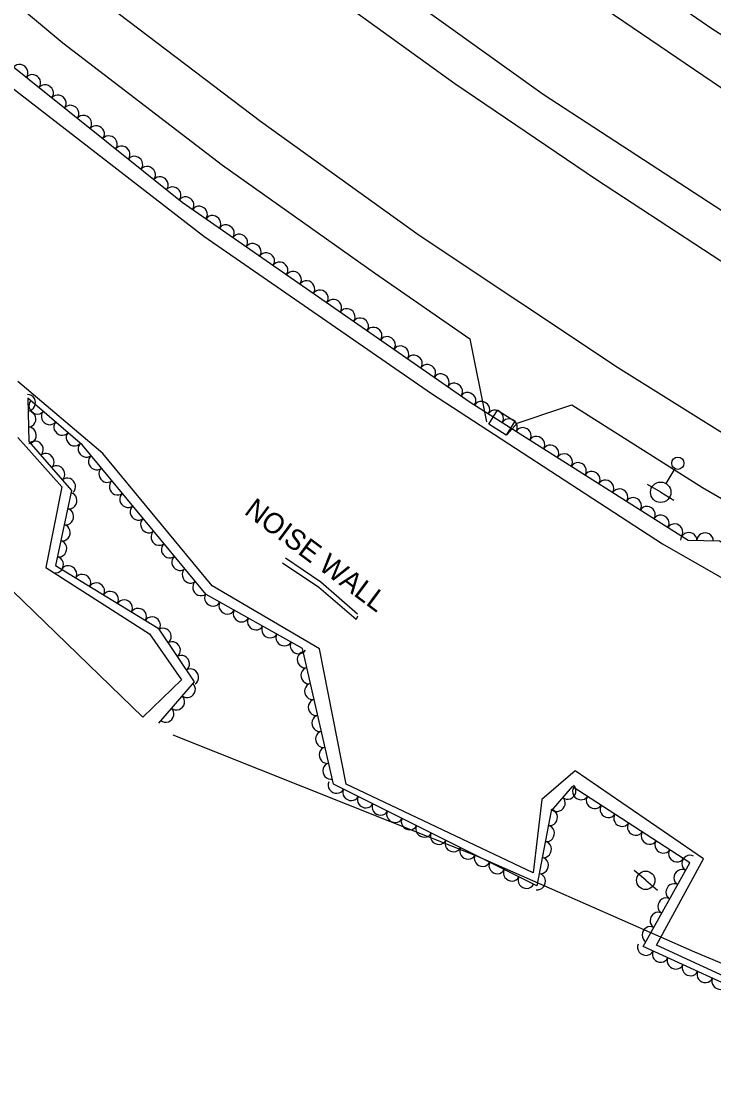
# Model space of a CAD drawing. Extents: x 1722896 to 1754269, y 648279 to 666297.
# Drawn here: x 1732449.7 to 1732619.2, y 649901.3 to 650161.6 of the extents above; entities that cross this region are included whole.
import ezdxf

# ---------------------------------------------------------------- set-up
doc = ezdxf.new("R2010")
doc.units = 0
for name, color, linetype in [('DESIGN - SCRATCH - User 1', 7, 'Continuous'), ('SURVEY - CENTERLINE - Preliminary', 7, 'Continuous'), ('SURVEY - CENTERLINE - Preliminary Text', 7, 'Continuous'), ('SURVEY - DRAINAGE - Natural Features', 7, 'Continuous'), ('SURVEY - DTM - Breaklines', 7, 'Continuous'), ('SURVEY - VEGETATION - Features with Text', 7, 'Continuous')]:
    doc.layers.add(name, color=color, linetype=linetype)

msp = doc.modelspace()

# ---------------------------------------------------------------- linework, layer by layer
at = {"layer": 'DESIGN - SCRATCH - User 1'}
for points in [[(1732514.35, 650030.26), (1732523, 650024.37), (1732532.01, 650016.59)], [(1732531.68, 650015.18), (1732522.49, 650023.03), (1732513.61, 650028.93)], [(1732532.01, 650015.98), (1732531.68, 650015.18)]]:
    msp.add_lwpolyline(points, dxfattribs=at)
at = {"layer": 'SURVEY - CENTERLINE - Preliminary'}
for points in [[(1732444.11, 650147.87), (1732494.41, 650108.98), (1732550.11, 650070.49), (1732606.63, 650033.74), (1732665.91, 649999.81)], [(1732664.85, 649907.92), (1732605.14, 649935.45), (1732616.67, 649956.62), (1732585.29, 649978.15), (1732577.1, 649971.12), (1732574.96, 649953.19), (1732529.18, 649974.9), (1732522.71, 650007.98), (1732496.38, 650023.42), (1732469.68, 650055.79), (1732448.83, 650073.45)], [(1732448.81, 650059.74), (1732459.6, 650047.64), (1732455.73, 650027.92), (1732481.05, 650011.68), (1732488.89, 650000.42), (1732479.46, 649991.26), (1732426.25, 650042.75)]]:
    msp.add_lwpolyline(points, dxfattribs=at)
at = {"layer": 'SURVEY - CENTERLINE - Preliminary Text'}
for points in [[(1732778.62, 650068.08), (1732748.36, 650083.69), (1732696.91, 650111.79), (1732659.43, 650133.9), (1732618.71, 650159.74), (1732569.4, 650193.82), (1732523.94, 650227.88), (1732487.08, 650258.27), (1732439.71, 650299.95), (1732393.89, 650344.9), (1732345.63, 650396.27), (1732315.87, 650430.1), (1732281.7, 650470.92), (1732248.95, 650512.82), (1732219.45, 650552.09), (1732190.79, 650591.17), (1732151.27, 650646.44)], [(1732143.79, 650639.34), (1732153.13, 650625.88), (1732193.64, 650569.45), (1732232.08, 650517.33), (1732271.5, 650466.99), (1732311.93, 650418.7), (1732362.13, 650362.86), (1732398.54, 650325.18), (1732431.93, 650292.77), (1732461.34, 650265.94), (1732489.99, 650242.08), (1732529.79, 650210.06), (1732579.85, 650173.43), (1732625.15, 650142.57), (1732670.82, 650114.68), (1732714.02, 650089.97), (1732772.83, 650059.19)], [(1732758.57, 650037.66), (1732711.61, 650061.49), (1732673.88, 650082.51), (1732628.45, 650110.48), (1732577.41, 650143.72), (1732530.35, 650177.49), (1732484.46, 650213.66), (1732441.73, 650249.76), (1732398.13, 650290.47), (1732360.12, 650328.45), (1732319.14, 650371.25), (1732281.23, 650415.01), (1732242.63, 650463.01), (1732208.97, 650506.59), (1732169.3, 650559.09), (1732132.45, 650611.35), (1732124.72, 650622.47)], [(1732116.77, 650615.12), (1732154.56, 650561.87), (1732197.78, 650503.43), (1732240.48, 650448.7), (1732279.53, 650400.92), (1732304.66, 650372.14), (1732330.13, 650344.56), (1732363.24, 650310.31), (1732395.54, 650278.52), (1732428.24, 650247.68), (1732459.96, 650219.74), (1732492.98, 650192.82), (1732520.72, 650171.8), (1732555.83, 650146.42), (1732590.52, 650122.88), (1732625.42, 650100.02), (1732661.59, 650078.24), (1732702.96, 650054.7), (1732752.88, 650028.99)], [(1732733.54, 649998.91), (1732697.9, 650017.32), (1732664.31, 650035.65), (1732632.41, 650053.89), (1732595.91, 650076.67), (1732547.12, 650109.2), (1732508.27, 650137.06), (1732471.36, 650165.08), (1732438.09, 650192.32), (1732405.65, 650220.47), (1732374.22, 650249.28), (1732344.15, 650278.5), (1732307.7, 650316.31), (1732271.64, 650356.22), (1732236.11, 650397.76), (1732206.87, 650433.94), (1732165.04, 650487.7), (1732127.45, 650538.61), (1732090.56, 650590.36)], [(1732079.49, 650581.32), (1732115.82, 650530.17), (1732152.56, 650480.2), (1732197.55, 650423.24), (1732252.84, 650356.13), (1732285.21, 650320.71), (1732328.53, 650274.62), (1732371.38, 650233.06), (1732418.71, 650190.71), (1732459.87, 650156.35), (1732498.95, 650126.41), (1732536.17, 650100.02), (1732559.49, 650083.88), (1732563.6, 650063.54)], [(1732568.66, 650060.45), (1732571.05, 650063.25), (1732581.78, 650066.81), (1732584.49, 650067.7), (1732616.43, 650047.5), (1732659.33, 650022.69), (1732700.84, 649999.68), (1732726.62, 649987.38)], [(1732685.83, 649907.52), (1732673.4, 649909.09), (1732614.59, 649933.71), (1732561.2, 649957.23), (1732486.83, 649986.86)]]:
    msp.add_lwpolyline(points, dxfattribs=at)
at = {"layer": 'SURVEY - DRAINAGE - Natural Features'}
msp.add_line((1732567.32, 650063.37), (1732567.32, 650063.37), dxfattribs=at)
msp.add_lwpolyline([(1732564.14, 650063.03), (1732566.29, 650066.4), (1732570.51, 650063.71), (1732568.35, 650060.34), (1732564.14, 650063.03)], dxfattribs=at)
at = {"layer": 'SURVEY - DTM - Breaklines'}
for p, q in [((1732609.63, 650052.13), (1732607.47, 650048.47)), ((1732606.2, 650046.32), (1732602.97, 650048.23)), ((1732606.2, 650046.32), (1732609.43, 650044.41)), ((1732602.54, 649951.33), (1732599.69, 649953.76)), ((1732602.54, 649951.33), (1732605.39, 649948.89))]:
    msp.add_line(p, q, dxfattribs=at)
for centre, radius in [((1732610.4, 650053.42), 1.5), ((1732606.2, 650046.32), 2.5), ((1732602.54, 649951.33), 2.25)]:
    msp.add_circle(centre, radius, dxfattribs=at)
at = {"layer": 'SURVEY - VEGETATION - Features with Text'}
for points in [[(1732208.88, 650390.07), (1732234.44, 650360.27), (1732291.89, 650295.69), (1732323.22, 650261.3), (1732333.06, 650261.67), (1732340.1, 650256.13), (1732343.56, 650248.69), (1732349.55, 650240.8), (1732361.45, 650233.68), (1732371.73, 650224.61), (1732381.58, 650215.44), (1732394.17, 650202.11), (1732432.99, 650162.24), (1732489.1, 650117.33), (1732559.6, 650068.42), (1732612.95, 650034.59), (1732620.61, 650034.45), (1732628.88, 650029.49), (1732637.82, 650021.54), (1732641.29, 650017.29), (1732647.22, 650014.29), (1732701.95, 649984.95), (1732721.45, 649974.04)], [(1732685.62, 649901.29), (1732668.61, 649904.65), (1732601.93, 649935.11), (1732613.35, 649955.63), (1732584.55, 649974.3), (1732579.36, 649968.37), (1732575.9, 649949.95), (1732526.12, 649974.89), (1732518.51, 650008.11), (1732494.93, 650021.3), (1732464.7, 650057.84), (1732451.25, 650069.32), (1732451.51, 650058.78), (1732461.96, 650046.79), (1732458.07, 650028.37), (1732483.19, 650013.03), (1732492, 649999.88), (1732483.27, 649989.84)]]:
    msp.add_lwpolyline(points, dxfattribs=at)
for centre, major_axis in [((1732449.36, 650149.14), (1.56, -1.25)), ((1732452.48, 650146.64), (1.56, -1.25)), ((1732455.6, 650144.14), (1.56, -1.25)), ((1732458.72, 650141.64), (1.56, -1.25)), ((1732461.85, 650139.14), (1.56, -1.25)), ((1732464.97, 650136.64), (1.56, -1.25)), ((1732468.09, 650134.14), (1.56, -1.25)), ((1732471.22, 650131.64), (1.56, -1.25)), ((1732474.34, 650129.15), (1.56, -1.25)), ((1732477.46, 650126.65), (1.56, -1.25)), ((1732480.58, 650124.15), (1.56, -1.25)), ((1732483.71, 650121.65), (1.56, -1.25)), ((1732486.83, 650119.15), (1.56, -1.25)), ((1732490, 650116.71), (1.64, -1.14)), ((1732493.28, 650114.43), (1.64, -1.14)), ((1732496.57, 650112.15), (1.64, -1.14)), ((1732499.86, 650109.87), (1.64, -1.14)), ((1732503.14, 650107.59), (1.64, -1.14)), ((1732506.43, 650105.31), (1.64, -1.14)), ((1732509.72, 650103.03), (1.64, -1.14)), ((1732513, 650100.75), (1.64, -1.14)), ((1732516.29, 650098.47), (1.64, -1.14)), ((1732519.58, 650096.19), (1.64, -1.14)), ((1732522.86, 650093.91), (1.64, -1.14)), ((1732526.15, 650091.63), (1.64, -1.14)), ((1732529.44, 650089.35), (1.64, -1.14)), ((1732532.72, 650087.07), (1.64, -1.14)), ((1732536.01, 650084.79), (1.64, -1.14)), ((1732539.3, 650082.51), (1.64, -1.14)), ((1732542.58, 650080.23), (1.64, -1.14)), ((1732545.87, 650077.95), (1.64, -1.14)), ((1732549.16, 650075.67), (1.64, -1.14)), ((1732552.44, 650073.39), (1.64, -1.14)), ((1732555.73, 650071.11), (1.64, -1.14)), ((1732451.28, 650068.27), (0.05, -2)), ((1732453.5, 650067.4), (-1.52, 1.3)), ((1732559.02, 650068.83), (1.64, -1.14)), ((1732562.38, 650066.66), (1.69, -1.07)), ((1732451.38, 650064.27), (0.05, -2)), ((1732456.54, 650064.8), (-1.52, 1.3)), ((1732565.76, 650064.52), (1.69, -1.07)), ((1732459.59, 650062.21), (-1.52, 1.3)), ((1732569.14, 650062.38), (1.69, -1.07)), ((1732451.47, 650060.28), (0.05, -2)), ((1732462.63, 650059.61), (-1.52, 1.3)), ((1732572.51, 650060.24), (1.69, -1.07)), ((1732453.15, 650056.89), (1.31, -1.51)), ((1732465.51, 650056.86), (-1.27, 1.54)), ((1732575.89, 650058.09), (1.69, -1.07)), ((1732455.78, 650053.88), (1.31, -1.51)), ((1732579.27, 650055.95), (1.69, -1.07)), ((1732582.65, 650053.81), (1.69, -1.07)), ((1732458.41, 650050.86), (1.31, -1.51)), ((1732468.06, 650053.78), (-1.27, 1.54)), ((1732586.03, 650051.67), (1.69, -1.07)), ((1732470.61, 650050.69), (-1.27, 1.54)), ((1732589.4, 650049.53), (1.69, -1.07)), ((1732461.04, 650047.85), (1.31, -1.51)), ((1732473.16, 650047.61), (-1.27, 1.54)), ((1732592.78, 650047.38), (1.69, -1.07)), ((1732461.43, 650044.25), (-0.41, -1.96)), ((1732475.71, 650044.53), (-1.27, 1.54)), ((1732596.16, 650045.24), (1.69, -1.07)), ((1732599.54, 650043.1), (1.69, -1.07)), ((1732478.26, 650041.45), (-1.27, 1.54)), ((1732602.92, 650040.96), (1.69, -1.07)), ((1732460.6, 650040.34), (-0.41, -1.96)), ((1732606.29, 650038.82), (1.69, -1.07)), ((1732459.77, 650036.42), (-0.41, -1.96)), ((1732480.81, 650038.36), (-1.27, 1.54)), ((1732609.67, 650036.67), (1.69, -1.07)), ((1732483.36, 650035.28), (-1.27, 1.54)), ((1732613.07, 650034.59), (2, -0.04)), ((1732617.07, 650034.52), (2, -0.04)), ((1732458.94, 650032.51), (-0.41, -1.96)), ((1732485.91, 650032.2), (-1.27, 1.54)), ((1732458.12, 650028.6), (-0.41, -1.96)), ((1732488.46, 650029.12), (-1.27, 1.54)), ((1732461.29, 650026.41), (1.71, -1.04)), ((1732491.01, 650026.04), (-1.27, 1.54)), ((1732464.7, 650024.32), (1.71, -1.04)), ((1732468.12, 650022.24), (1.71, -1.04)), ((1732493.56, 650022.95), (-1.27, 1.54)), ((1732471.53, 650020.15), (1.71, -1.04)), ((1732474.94, 650018.07), (1.71, -1.04)), ((1732496.54, 650020.39), (-1.75, 0.98)), ((1732500.03, 650018.44), (-1.75, 0.98)), ((1732478.36, 650015.98), (1.71, -1.04)), ((1732503.53, 650016.49), (-1.75, 0.98)), ((1732481.77, 650013.9), (1.71, -1.04)), ((1732507.02, 650014.54), (-1.75, 0.98)), ((1732484.49, 650011.09), (1.11, -1.66)), ((1732510.51, 650012.59), (-1.75, 0.98)), ((1732514, 650010.63), (-1.75, 0.98)), ((1732486.72, 650007.77), (1.11, -1.66)), ((1732517.49, 650008.68), (-1.75, 0.98)), ((1732488.94, 650004.44), (1.11, -1.66)), ((1732519.14, 650005.35), (-0.45, 1.95)), ((1732491.17, 650001.12), (1.11, -1.66)), ((1732520.04, 650001.45), (-0.45, 1.95)), ((1732490.36, 649997.99), (-1.31, -1.51)), ((1732520.93, 649997.55), (-0.45, 1.95)), ((1732487.73, 649994.97), (-1.31, -1.51)), ((1732485.11, 649991.95), (-1.31, -1.51)), ((1732521.82, 649993.65), (-0.45, 1.95)), ((1732522.71, 649989.76), (-0.45, 1.95)), ((1732523.61, 649985.86), (-0.45, 1.95)), ((1732524.5, 649981.96), (-0.45, 1.95)), ((1732525.39, 649978.06), (-0.45, 1.95)), ((1732526.79, 649974.55), (-1.79, 0.9)), ((1732530.36, 649972.76), (-1.79, 0.9)), ((1732583.53, 649973.14), (-1.32, -1.5)), ((1732586.61, 649972.97), (-1.68, 1.09)), ((1732533.94, 649970.97), (-1.79, 0.9)), ((1732537.52, 649969.18), (-1.79, 0.9)), ((1732580.9, 649970.13), (-1.32, -1.5)), ((1732589.96, 649970.79), (-1.68, 1.09)), ((1732593.32, 649968.62), (-1.68, 1.09)), ((1732541.09, 649967.39), (-1.79, 0.9)), ((1732579.05, 649966.73), (-0.37, -1.97)), ((1732596.68, 649966.44), (-1.68, 1.09)), ((1732544.67, 649965.6), (-1.79, 0.9)), ((1732548.25, 649963.8), (-1.79, 0.9)), ((1732578.31, 649962.8), (-0.37, -1.97)), ((1732600.03, 649964.27), (-1.68, 1.09)), ((1732551.82, 649962.01), (-1.79, 0.9)), ((1732603.39, 649962.09), (-1.68, 1.09)), ((1732555.4, 649960.22), (-1.79, 0.9)), ((1732558.97, 649958.43), (-1.79, 0.9)), ((1732577.57, 649958.87), (-0.37, -1.97)), ((1732606.75, 649959.91), (-1.68, 1.09)), ((1732562.55, 649956.64), (-1.79, 0.9)), ((1732576.83, 649954.94), (-0.37, -1.97)), ((1732610.1, 649957.74), (-1.68, 1.09)), ((1732613.29, 649955.52), (0.97, 1.75)), ((1732566.13, 649954.85), (-1.79, 0.9)), ((1732611.34, 649952.02), (0.97, 1.75)), ((1732569.7, 649953.06), (-1.79, 0.9)), ((1732573.28, 649951.26), (-1.79, 0.9)), ((1732576.1, 649951.01), (-0.37, -1.97)), ((1732609.4, 649948.53), (0.97, 1.75)), ((1732607.45, 649945.04), (0.97, 1.75)), ((1732605.51, 649941.54), (0.97, 1.75)), ((1732603.56, 649938.05), (0.97, 1.75)), ((1732602.52, 649934.85), (-1.82, 0.83)), ((1732606.15, 649933.18), (-1.82, 0.83)), ((1732609.79, 649931.52), (-1.82, 0.83)), ((1732613.43, 649929.86), (-1.82, 0.83)), ((1732617.07, 649928.2), (-1.82, 0.83)), ((1732620.71, 649926.54), (-1.82, 0.83))]:
    msp.add_ellipse(centre, major_axis=major_axis, ratio=0.940188, start_param=0, end_param=3.141593, dxfattribs=at)

# ---------------------------------------------------------------- texts
at = {"layer": 'DESIGN - SCRATCH - User 1'}
msp.add_text('NOISE WALL', height=5, rotation=323.2445, dxfattribs=at).set_placement((1732504.02, 650041.21))

doc.saveas('drawing.dxf')
